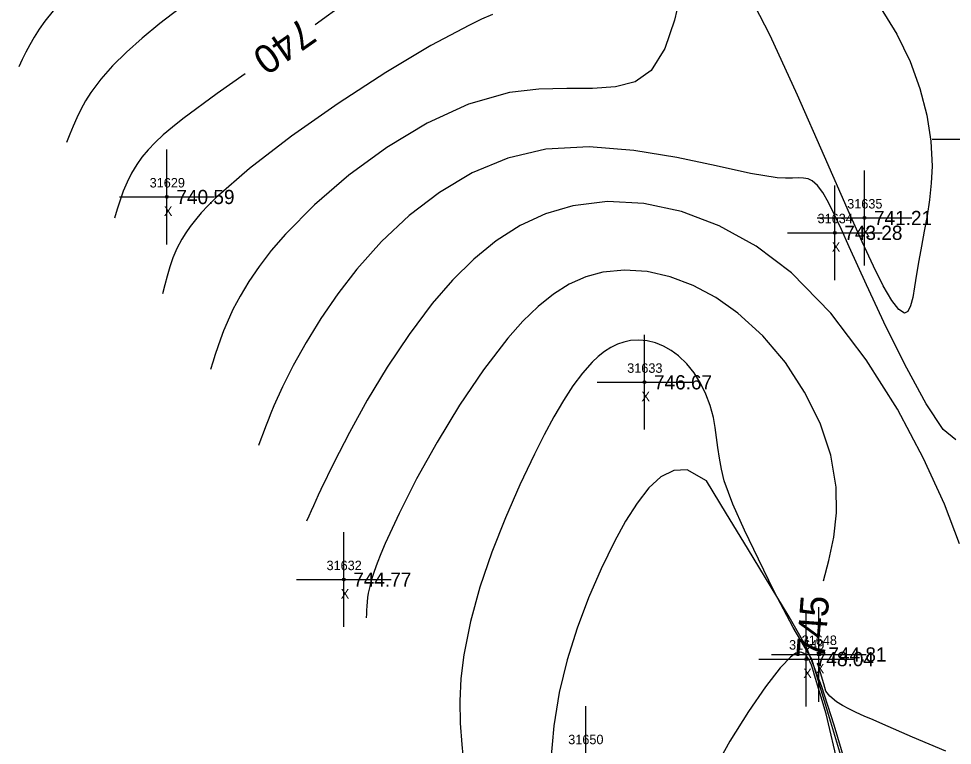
# Model space of a CAD drawing. Extents: x 1376587 to 1378239, y 1000335 to 1003031.
# Drawn here: x 1377759.7 to 1377858.2, y 1000717.4 to 1000794.1 of the extents above; entities that cross this region are included whole.
import ezdxf

# ---------------------------------------------------------------- set-up
doc = ezdxf.new("R2010")
doc.units = 0
for name, color, linetype in [('RD_DTM_Major1', 7, 'Continuous'), ('RD_DTM_Major1_Lbl', 7, 'Continuous'), ('RD_DTM_Minor1', 7, 'Continuous'), ('RD_EX_Misc', 7, 'Continuous'), ('RD_EX_Misc_txCode', 7, 'Continuous'), ('RD_EX_TX_Misc_ELEV', 7, 'Continuous'), ('RD_SMD_Locator', 7, 'Continuous')]:
    doc.layers.add(name, color=color, linetype=linetype)

msp = doc.modelspace()

# ---------------------------------------------------------------- linework, layer by layer
at = {"layer": 'RD_DTM_Major1'}
for points in [[(1377794.196, 1000795.775), (1377790.984, 1000793.463)], [(1377783.611, 1000788.303), (1377780.649, 1000786.236), (1377777.031, 1000783.564), (1377775.932, 1000782.679), (1377774.961, 1000781.841), (1377774.11, 1000781.039), (1377773.368, 1000780.26), (1377772.725, 1000779.493), (1377772.17, 1000778.727), (1377771.613, 1000777.805), (1377771.148, 1000776.871), (1377770.757, 1000775.926), (1377770.421, 1000774.972), (1377770.123, 1000774.014), (1377769.843, 1000773.052)], [(1377844.651, 1000734.801), (1377845.209, 1000736.927), (1377845.716, 1000739.382), (1377846.013, 1000741.971), (1377845.988, 1000744.67), (1377845.41, 1000748.036), (1377844.27, 1000751.419), (1377842.644, 1000754.717), (1377840.608, 1000757.824), (1377838.237, 1000760.636), (1377835.61, 1000763.05), (1377833.287, 1000764.686), (1377830.884, 1000765.966), (1377828.445, 1000766.882), (1377826.015, 1000767.426), (1377823.637, 1000767.588), (1377821.356, 1000767.359), (1377819.545, 1000766.863), (1377817.814, 1000766.093), (1377816.144, 1000765.055), (1377814.517, 1000763.757), (1377812.913, 1000762.205), (1377811.314, 1000760.405), (1377808.753, 1000757.071), (1377806.241, 1000753.34), (1377803.862, 1000749.426), (1377801.701, 1000745.545), (1377799.845, 1000741.911), (1377798.378, 1000738.74), (1377797.92, 1000737.651), (1377797.533, 1000736.661), (1377797.213, 1000735.759), (1377796.954, 1000734.938), (1377796.754, 1000734.188), (1377796.608, 1000733.5), (1377796.53, 1000733.019), (1377796.476, 1000732.564), (1377796.439, 1000732.128), (1377796.417, 1000731.707), (1377796.404, 1000731.296), (1377796.396, 1000730.89)], [(1377857.54, 1000716.802), (1377854.031, 1000718.293), (1377850.898, 1000719.663), (1377849.866, 1000720.105), (1377848.927, 1000720.509), (1377848.076, 1000720.89), (1377847.312, 1000721.262), (1377846.628, 1000721.638), (1377846.023, 1000722.035), (1377845.317, 1000722.625), (1377844.884, 1000723.159), (1377844.657, 1000723.915), (1377844.096, 1000725.78), (1377843.996, 1000726.11)]]:
    msp.add_lwpolyline(points, dxfattribs=at)
at = {"layer": 'RD_DTM_Minor1'}
for points in [[(1377850.627, 1000795.342), (1377852.374, 1000792.469), (1377853.764, 1000789.592), (1377854.814, 1000786.738), (1377855.541, 1000783.932), (1377855.959, 1000781.201), (1377856.086, 1000778.568), (1377856.011, 1000776.753), (1377855.827, 1000775), (1377855.569, 1000773.309), (1377855.269, 1000771.676), (1377854.961, 1000770.101), (1377854.679, 1000768.582), (1377854.447, 1000767.139), (1377854.245, 1000765.816), (1377854.044, 1000764.678), (1377853.817, 1000763.794), (1377853.534, 1000763.229), (1377853.169, 1000763.049), (1377852.586, 1000763.413), (1377851.844, 1000764.39), (1377850.948, 1000765.937), (1377849.9, 1000768.009), (1377848.704, 1000770.564), (1377847.364, 1000773.558), (1377844.745, 1000779.566), (1377841.896, 1000786.057), (1377839.008, 1000792.332), (1377836.272, 1000797.691)], [(1377829.651, 1000797.156), (1377828.91, 1000793.977), (1377827.905, 1000790.978), (1377826.462, 1000788.649), (1377824.767, 1000787.465), (1377822.677, 1000786.909), (1377820.25, 1000786.749), (1377817.543, 1000786.754), (1377814.613, 1000786.692), (1377811.517, 1000786.333), (1377807.195, 1000785.099), (1377802.825, 1000783.102), (1377798.558, 1000780.536), (1377794.541, 1000777.598), (1377790.923, 1000774.48), (1377787.853, 1000771.379), (1377786.353, 1000769.634), (1377785.073, 1000767.963), (1377783.989, 1000766.367), (1377783.08, 1000764.848), (1377782.324, 1000763.408), (1377781.697, 1000762.046), (1377781.332, 1000761.16), (1377781.009, 1000760.306), (1377780.72, 1000759.476), (1377780.456, 1000758.666), (1377780.208, 1000757.867), (1377779.97, 1000757.076)], [(1377764.089, 1000795.849), (1377762.479, 1000793.861), (1377761.876, 1000792.998), (1377761.35, 1000792.166), (1377760.887, 1000791.359), (1377760.47, 1000790.572), (1377760.085, 1000789.797), (1377759.715, 1000789.029)], [(1377776.686, 1000795.204), (1377774.614, 1000793.613), (1377772.744, 1000792.074), (1377771.079, 1000790.583), (1377769.621, 1000789.133), (1377768.373, 1000787.72), (1377767.337, 1000786.337), (1377766.767, 1000785.437), (1377766.276, 1000784.547), (1377765.847, 1000783.664), (1377765.465, 1000782.787), (1377765.114, 1000781.913), (1377764.779, 1000781.041)], [(1377809.717, 1000794.57), (1377808.564, 1000794.055), (1377807.266, 1000793.449), (1377803.188, 1000791.28), (1377798.443, 1000788.44), (1377793.417, 1000785.17), (1377788.495, 1000781.712), (1377784.063, 1000778.31), (1377780.507, 1000775.206), (1377779.699, 1000774.402), (1377778.987, 1000773.636), (1377778.362, 1000772.903), (1377777.816, 1000772.195), (1377777.34, 1000771.507), (1377776.926, 1000770.833), (1377776.409, 1000769.847), (1377775.99, 1000768.874), (1377775.651, 1000767.912), (1377775.37, 1000766.958), (1377775.128, 1000766.01), (1377774.906, 1000765.064)], [(1377858.601, 1000749.662), (1377857.257, 1000750.767), (1377855.47, 1000753.454), (1377853.411, 1000757.223), (1377851.256, 1000761.577), (1377849.178, 1000766.016), (1377847.349, 1000770.041), (1377846.523, 1000771.868), (1377845.797, 1000773.432), (1377845.148, 1000774.73), (1377844.554, 1000775.76), (1377843.992, 1000776.522), (1377843.441, 1000777.013), (1377843.006, 1000777.212), (1377842.536, 1000777.295), (1377842.003, 1000777.303), (1377841.378, 1000777.28), (1377840.633, 1000777.271), (1377839.74, 1000777.318), (1377836.931, 1000777.779), (1377833.327, 1000778.575), (1377829.146, 1000779.467), (1377824.607, 1000780.217), (1377819.927, 1000780.584), (1377815.324, 1000780.331), (1377811.323, 1000779.395), (1377807.58, 1000777.843), (1377804.107, 1000775.785), (1377800.912, 1000773.329), (1377798.007, 1000770.586), (1377795.4, 1000767.665), (1377793.384, 1000765.065), (1377791.597, 1000762.47), (1377790.034, 1000759.934), (1377788.69, 1000757.514), (1377787.562, 1000755.264), (1377786.644, 1000753.241), (1377786.32, 1000752.473), (1377786.027, 1000751.747), (1377785.757, 1000751.053), (1377785.506, 1000750.384), (1377785.267, 1000749.732), (1377785.033, 1000749.087)], [(1377859, 1000738.704), (1377857.393, 1000742.863), (1377855.187, 1000747.71), (1377852.426, 1000752.909), (1377849.153, 1000758.127), (1377845.416, 1000763.028), (1377841.256, 1000767.279), (1377837.526, 1000770.108), (1377833.628, 1000772.266), (1377829.652, 1000773.762), (1377825.689, 1000774.607), (1377821.831, 1000774.807), (1377818.169, 1000774.372), (1377815.307, 1000773.531), (1377812.626, 1000772.288), (1377810.11, 1000770.68), (1377807.74, 1000768.747), (1377805.496, 1000766.525), (1377803.361, 1000764.052), (1377800.903, 1000760.784), (1377798.605, 1000757.336), (1377796.497, 1000753.842), (1377794.607, 1000750.436), (1377792.964, 1000747.25), (1377791.598, 1000744.419), (1377791.322, 1000743.825), (1377791.061, 1000743.254), (1377790.81, 1000742.7), (1377790.568, 1000742.159), (1377790.331, 1000741.627), (1377790.097, 1000741.099)], [(1377847.43, 1000713.19), (1377845.419, 1000719.867), (1377843.42, 1000726.505), (1377841.436, 1000729.879), (1377839.417, 1000733.664), (1377837.786, 1000737.089), (1377836.299, 1000740.144), (1377835.057, 1000742.88), (1377834.165, 1000745.345), (1377833.86, 1000746.561), (1377833.647, 1000747.724), (1377833.492, 1000748.843), (1377833.358, 1000749.928), (1377833.211, 1000750.988), (1377833.015, 1000752.033), (1377832.673, 1000753.282), (1377832.215, 1000754.498), (1377831.646, 1000755.655), (1377830.974, 1000756.728), (1377830.205, 1000757.693), (1377829.344, 1000758.525), (1377828.567, 1000759.097), (1377827.746, 1000759.555), (1377826.893, 1000759.894), (1377826.023, 1000760.108), (1377825.149, 1000760.193), (1377824.285, 1000760.142), (1377823.577, 1000759.993), (1377822.884, 1000759.748), (1377822.204, 1000759.409), (1377821.535, 1000758.979), (1377820.877, 1000758.459), (1377820.228, 1000757.851), (1377819.207, 1000756.71), (1377818.197, 1000755.364), (1377817.192, 1000753.825), (1377816.184, 1000752.104), (1377815.167, 1000750.214), (1377814.134, 1000748.166), (1377812.59, 1000744.909), (1377811.07, 1000741.426), (1377809.645, 1000737.803), (1377808.389, 1000734.13), (1377807.373, 1000730.495), (1377806.67, 1000726.986), (1377806.382, 1000724.484), (1377806.274, 1000722.082), (1377806.311, 1000719.76), (1377806.457, 1000717.499), (1377806.674, 1000715.278)], [(1377846.921, 1000715.638), (1377845.744, 1000719.547), (1377844.438, 1000723.698), (1377842.851, 1000727.79), (1377841.004, 1000731.002), (1377836.609, 1000738.226), (1377834.395, 1000741.866), (1377832.288, 1000745.328), (1377830.238, 1000746.495), (1377828.829, 1000746.436), (1377827.485, 1000745.77), (1377826.197, 1000744.594), (1377824.958, 1000743.001), (1377823.76, 1000741.088), (1377822.594, 1000738.948), (1377821.178, 1000736.067), (1377819.844, 1000733.005), (1377818.634, 1000729.789), (1377817.589, 1000726.443), (1377816.753, 1000722.995), (1377816.167, 1000719.469), (1377815.842, 1000715.53)], [(1377846.217, 1000715.21), (1377844.906, 1000720.763), (1377843.691, 1000724.847), (1377843.577, 1000725.223), (1377843.473, 1000725.57), (1377843.366, 1000725.9), (1377843.227, 1000726.213), (1377843.088, 1000726.484), (1377842.95, 1000726.713), (1377842.803, 1000726.91), (1377842.652, 1000727.062), (1377842.498, 1000727.17), (1377842.336, 1000727.235), (1377842.167, 1000727.256), (1377841.988, 1000727.235), (1377841.733, 1000727.139), (1377841.455, 1000726.97), (1377841.154, 1000726.728), (1377840.825, 1000726.417), (1377840.468, 1000726.037), (1377840.079, 1000725.591), (1377838.521, 1000723.601), (1377836.706, 1000720.989), (1377834.769, 1000717.883), (1377832.846, 1000714.412)]]:
    msp.add_lwpolyline(points, dxfattribs=at)
at = {"layer": 'RD_EX_Misc'}
for p, q in [((1377856.086, 1000781.386), (1377866.086, 1000781.386)), ((1377775.356, 1000770.301), (1377775.356, 1000780.301)), ((1377848.956, 1000768.084), (1377848.956, 1000778.084)), ((1377845.828, 1000766.523), (1377845.828, 1000776.523)), ((1377770.356, 1000775.301), (1377780.356, 1000775.301)), ((1377843.956, 1000773.084), (1377853.956, 1000773.084)), ((1377840.828, 1000771.523), (1377850.828, 1000771.523)), ((1377825.744, 1000750.742), (1377825.744, 1000760.742)), ((1377820.744, 1000755.742), (1377830.744, 1000755.742)), ((1377794.016, 1000729.916), (1377794.016, 1000739.916)), ((1377789.016, 1000734.916), (1377799.016, 1000734.916)), ((1377844.151, 1000722.017), (1377844.151, 1000732.017)), ((1377842.821, 1000721.53), (1377842.821, 1000731.53)), ((1377839.151, 1000727.017), (1377849.151, 1000727.017)), ((1377837.821, 1000726.53), (1377847.821, 1000726.53)), ((1377819.56, 1000711.544), (1377819.56, 1000721.544))]:
    msp.add_line(p, q, dxfattribs=at)
at = {"layer": 'RD_SMD_Locator'}
for centre in [(1377775.356, 1000775.301), (1377848.956, 1000773.084), (1377845.828, 1000771.523), (1377825.744, 1000755.742), (1377794.016, 1000734.916), (1377844.151, 1000727.017), (1377842.821, 1000726.53)]:
    msp.add_circle(centre, 0.15, dxfattribs=at)

# ---------------------------------------------------------------- texts
at = {"layer": 'RD_DTM_Major1_Lbl'}
for s, rotation, p in [('740', 214.98553, (1377789.638, 1000794.336)), ('745', 85.69347, (1377844.74, 1000726.444))]:
    msp.add_text(s, height=3, rotation=rotation, dxfattribs=at).set_placement(p)
at = {"layer": 'RD_EX_Misc_txCode'}
for s, p in [('31629', (1377773.537, 1000776.301)), ('31635', (1377847.137, 1000774.084)), ('X', (1377775.041, 1000773.301)), ('31634', (1377844.009, 1000772.523)), ('X', (1377848.641, 1000771.084)), ('X', (1377845.513, 1000769.523)), ('31633', (1377823.925, 1000756.742)), ('X', (1377825.429, 1000753.742)), ('31632', (1377792.197, 1000735.916)), ('X', (1377793.701, 1000732.916)), ('31648', (1377842.332, 1000728.017)), ('31649', (1377841.002, 1000727.53)), ('X', (1377843.836, 1000725.017)), ('X', (1377842.506, 1000724.53)), ('31650', (1377817.702, 1000717.544))]:
    msp.add_text(s, height=1, dxfattribs=at).set_placement(p)
at = {"layer": 'RD_EX_TX_Misc_ELEV'}
for s, p in [('740.59', (1377776.356, 1000774.551)), ('741.21', (1377849.956, 1000772.334)), ('743.28', (1377846.828, 1000770.773)), ('746.67', (1377826.744, 1000754.992)), ('744.77', (1377795.016, 1000734.166)), ('744.81', (1377845.151, 1000726.267)), ('748.04', (1377843.821, 1000725.78))]:
    msp.add_text(s, height=1.5, dxfattribs=at).set_placement(p)

doc.saveas('drawing.dxf')
